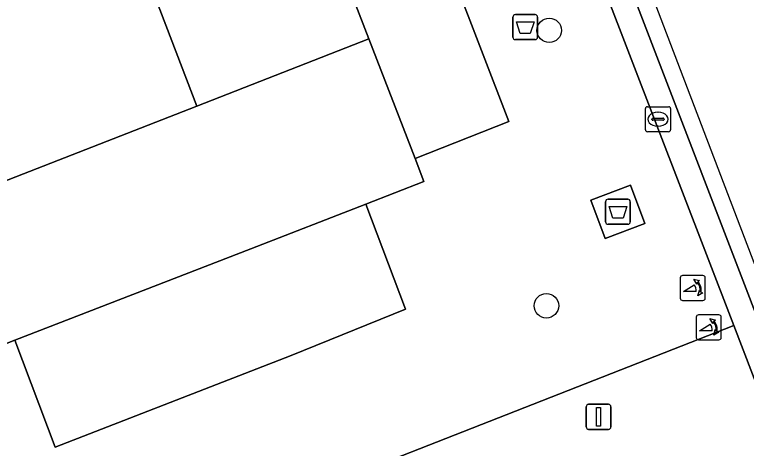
# Model space of a CAD drawing. Extents: x 160377 to 161131, y 383938 to 384853.
# Drawn here: x 160899.79 to 160929.04, y 384641.84 to 384659.17 of the extents above; entities that cross this region are included whole.
import ezdxf

# ---------------------------------------------------------------- set-up
doc = ezdxf.new("R2010")
doc.units = 0
for name, color, linetype in [('IMGEO_Afval_apart_plaats', 7, 'Continuous'), ('IMGEO_Afvalbak', 7, 'Continuous'), ('IMGEO_Boom', 7, 'Continuous'), ('IMGEO_Fietspad_gesloten', 7, 'Continuous'), ('IMGEO_Fietspad_open', 7, 'Continuous'), ('IMGEO_Kolk', 7, 'Continuous'), ('IMGEO_Lichtmast', 7, 'Continuous'), ('IMGEO_Parkeervlak_open', 7, 'Continuous'), ('IMGEO_Poller', 7, 'Continuous'), ('IMGEO_Rijbaan_lokaal_open', 7, 'Continuous'), ('IMGEO_Verkeerseiland_open', 7, 'Continuous'), ('IMGEO_Voetpad_gesloten', 7, 'Continuous'), ('IMGEO_Voetpad_open', 7, 'Continuous')]:
    doc.layers.add(name, color=color, linetype=linetype)

msp = doc.modelspace()

# ---------------------------------------------------------------- linework, layer by layer
at = {"layer": 'IMGEO_Afval_apart_plaats'}
for p, q in [((160923.41, 384650.893), (160923.41, 384651.693)), ((160923.41, 384651.693), (160923.41, 384650.893)), ((160923.51, 384651.793), (160924.3, 384651.793)), ((160924.3, 384651.793), (160923.51, 384651.793)), ((160924.4, 384651.693), (160924.4, 384650.893)), ((160924.4, 384650.893), (160924.4, 384651.693)), ((160924.3, 384650.793), (160923.51, 384650.793)), ((160923.51, 384650.793), (160924.3, 384650.793))]:
    msp.add_line(p, q, dxfattribs=at)
msp.add_lwpolyline([(160923.553, 384651.507), (160924.257, 384651.507), (160924.108, 384651.037), (160923.702, 384651.037), (160923.553, 384651.507)], dxfattribs=at)
for centre, start, end in [((160923.51, 384651.693), 90, 180), ((160923.51, 384651.693), 90, 180), ((160924.3, 384651.693), 0, 90), ((160924.3, 384651.693), 360, 90), ((160923.51, 384650.893), 180, 270), ((160923.51, 384650.893), 180, 270), ((160924.3, 384650.893), 270, 0), ((160924.3, 384650.893), 270, 0)]:
    msp.add_arc(centre, 0.1, start, end, dxfattribs=at)
at = {"layer": 'IMGEO_Afvalbak'}
for p, q in [((160919.705, 384658.269), (160919.705, 384659.069)), ((160919.705, 384659.069), (160919.705, 384658.269)), ((160919.805, 384659.169), (160920.595, 384659.169)), ((160920.595, 384659.169), (160919.805, 384659.169)), ((160920.695, 384659.069), (160920.695, 384658.269)), ((160920.695, 384658.269), (160920.695, 384659.069)), ((160920.595, 384658.169), (160919.805, 384658.169)), ((160919.805, 384658.169), (160920.595, 384658.169))]:
    msp.add_line(p, q, dxfattribs=at)
msp.add_lwpolyline([(160919.848, 384658.883), (160920.552, 384658.883), (160920.403, 384658.413), (160919.997, 384658.413), (160919.848, 384658.883)], dxfattribs=at)
for centre, start, end in [((160919.805, 384659.069), 90, 180), ((160919.805, 384659.069), 90, 180), ((160920.595, 384659.069), 0, 90), ((160920.595, 384659.069), 360, 90), ((160919.805, 384658.269), 180, 270), ((160919.805, 384658.269), 180, 270), ((160920.595, 384658.269), 270, 0), ((160920.595, 384658.269), 270, 0)]:
    msp.add_arc(centre, 0.1, start, end, dxfattribs=at)
at = {"layer": 'IMGEO_Boom'}
for centre in [(160921.159, 384658.541), (160921.048, 384647.536)]:
    msp.add_circle(centre, 0.489, dxfattribs=at)
at = {"layer": 'IMGEO_Fietspad_gesloten'}
msp.add_lwpolyline([(160977.866, 384562.895), (160969.346, 384573.161), (160951.015, 384592.51), (160889.132, 384754.582), (160888.245, 384754.249), (160948.219, 384598.313)], dxfattribs=at)
at = {"layer": 'IMGEO_Fietspad_open'}
msp.add_lwpolyline([(160948.219, 384598.313), (160888.245, 384754.249), (160887.323, 384753.87), (160888.42, 384751.017), (160890.581, 384745.399), (160894.122, 384736.194), (160899.858, 384721.283), (160905.595, 384706.367), (160907.782, 384700.682), (160911.334, 384691.448), (160913.497, 384685.826), (160917.046, 384676.598), (160919.235, 384670.908), (160928.531, 384646.743), (160930.709, 384641.081), (160934.433, 384631.398), (160936.599, 384625.768), (160945.657, 384602.22), (160946.828, 384599.177), (160948.369, 384595.388)], dxfattribs=at)
at = {"layer": 'IMGEO_Kolk'}
for p, q in [((160925.006, 384654.564), (160925.006, 384655.416)), ((160925.081, 384655.49), (160925.933, 384655.49)), ((160926.007, 384655.416), (160926.007, 384654.564)), ((160925.494, 384655.27), (160925.519, 384655.27)), ((160925.265, 384654.984), (160925.265, 384654.996)), ((160925.703, 384654.947), (160925.305, 384654.947)), ((160925.308, 384655.033), (160925.706, 384655.033)), ((160925.749, 384654.996), (160925.749, 384654.984)), ((160925.517, 384654.71), (160925.492, 384654.71)), ((160925.933, 384654.49), (160925.081, 384654.49))]:
    msp.add_line(p, q, dxfattribs=at)
for points in [[(160925.006, 384654.564), (160925.006, 384655.416)], [(160925.081, 384655.49), (160925.933, 384655.49)], [(160926.007, 384655.416), (160926.007, 384654.564)], [(160925.933, 384654.49), (160925.081, 384654.49)]]:
    msp.add_lwpolyline(points, dxfattribs=at)
for centre, radius, start, end in [((160925.083, 384655.414), 0.0765, 91.552, 178.448), ((160925.083, 384655.414), 0.0765, 91.552, 178.448), ((160925.931, 384655.414), 0.0765, 1.552, 88.448), ((160925.931, 384655.414), 0.0765, 1.552, 88.448), ((160925.305, 384654.993), 0.0403, 85.8775, 175.7526), ((160925.302, 384654.983), 0.0366, 178.938, 274.7102), ((160925.706, 384654.99), 0.043, 264.8664, 352.4533), ((160925.71, 384654.995), 0.0386, 1.7309, 96.639), ((160925.083, 384654.566), 0.0765, 181.552, 268.448), ((160925.083, 384654.566), 0.0765, 181.552, 268.448), ((160925.931, 384654.566), 0.0765, 271.552, 358.448), ((160925.931, 384654.566), 0.0765, 271.552, 358.448)]:
    msp.add_arc(centre, radius, start, end, dxfattribs=at)
for centre, major_axis, ratio, start_param, end_param in [((160925.493, 384654.99), (-0.387, 0.002), 0.722429, 4.712389, 7.853982), ((160925.518, 384654.99), (-0.39, 0.002), 0.717154, 1.570796, 4.712389)]:
    msp.add_ellipse(centre, major_axis=major_axis, ratio=ratio, start_param=start_param, end_param=end_param, dxfattribs=at)
at = {"layer": 'IMGEO_Lichtmast'}
for p, q in [((160922.635, 384642.698), (160922.635, 384643.498)), ((160922.635, 384643.498), (160922.635, 384642.698)), ((160922.735, 384643.598), (160923.525, 384643.598)), ((160923.525, 384643.598), (160922.735, 384643.598)), ((160923.625, 384643.498), (160923.625, 384642.698)), ((160923.625, 384642.698), (160923.625, 384643.498)), ((160923.525, 384642.598), (160922.735, 384642.598)), ((160922.735, 384642.598), (160923.525, 384642.598))]:
    msp.add_line(p, q, dxfattribs=at)
msp.add_lwpolyline([(160923.055, 384643.473), (160923.205, 384643.473), (160923.205, 384642.723), (160923.055, 384642.723), (160923.055, 384643.473)], dxfattribs=at)
for centre, start, end in [((160922.735, 384643.498), 90, 180), ((160922.735, 384643.498), 90, 180), ((160923.525, 384643.498), 0, 90), ((160923.525, 384643.498), 360, 90), ((160922.735, 384642.698), 180, 270), ((160922.735, 384642.698), 180, 270), ((160923.525, 384642.698), 270, 0), ((160923.525, 384642.698), 270, 0)]:
    msp.add_arc(centre, 0.1, start, end, dxfattribs=at)
at = {"layer": 'IMGEO_Parkeervlak_open'}
for points in [[(160914.149, 384668.925), (160913.275, 384671.263), (160909.495, 384669.782), (160910.385, 384667.45), (160913.952, 384658.207), (160915.8, 384653.422), (160919.543, 384654.902)], [(160893.988, 384650.412), (160907.069, 384655.512), (160903.525, 384664.786), (160888.176, 384658.812), (160889.809, 384654.522), (160892.036, 384655.401)], [(160915.409, 384647.403), (160913.833, 384651.602), (160909.232, 384649.809), (160899.802, 384646.159), (160901.409, 384641.88), (160910.85, 384645.553)]]:
    msp.add_lwpolyline(points, close=True, dxfattribs=at)
at = {"layer": 'IMGEO_Poller'}
for p, q in [((160927.3, 384648.744), (160926.492, 384648.744)), ((160927.3, 384648.744), (160926.492, 384648.744)), ((160926.398, 384648.649), (160926.398, 384647.842)), ((160926.398, 384648.649), (160926.398, 384647.842)), ((160927.394, 384647.842), (160927.394, 384648.649)), ((160927.394, 384647.842), (160927.394, 384648.649)), ((160926.492, 384647.747), (160927.3, 384647.747)), ((160926.492, 384647.747), (160927.3, 384647.747)), ((160927.037, 384647.077), (160927.037, 384646.27)), ((160927.037, 384647.077), (160927.037, 384646.27)), ((160927.939, 384647.172), (160927.131, 384647.172)), ((160927.939, 384647.172), (160927.131, 384647.172)), ((160928.033, 384646.27), (160928.033, 384647.077)), ((160928.033, 384646.27), (160928.033, 384647.077)), ((160927.131, 384646.175), (160927.939, 384646.175)), ((160927.131, 384646.175), (160927.939, 384646.175))]:
    msp.add_line(p, q, dxfattribs=at)
for points in [[(160927.077, 384648.473), (160927.065, 384648.4), (160926.94, 384648.605)], [(160926.94, 384648.605), (160927.171, 384648.539), (160927.1, 384648.507)], [(160927.033, 384648.1), (160926.52, 384648.1), (160926.95, 384648.375)], [(160927.093, 384647.928), (160927.159, 384648.159), (160927.189, 384648.091)], [(160927.225, 384648.064), (160927.297, 384648.053), (160927.093, 384647.928)], [(160927.716, 384646.901), (160927.704, 384646.828), (160927.579, 384647.033)], [(160927.579, 384647.033), (160927.81, 384646.967), (160927.739, 384646.935)], [(160927.672, 384646.528), (160927.159, 384646.528), (160927.589, 384646.803)], [(160927.732, 384646.356), (160927.798, 384646.587), (160927.828, 384646.519)], [(160927.864, 384646.492), (160927.936, 384646.481), (160927.732, 384646.356)]]:
    msp.add_lwpolyline(points, dxfattribs=at)
for centre, radius, start, end in [((160926.492, 384648.649), 0.0946, 90, 180), ((160926.492, 384648.649), 0.0946, 90, 180), ((160927.3, 384648.649), 0.0946, 0, 90), ((160927.3, 384648.649), 0.0946, 0, 90), ((160926.719, 384648.16), 0.476, 351.7527, 41.1691), ((160926.719, 384648.16), 0.516, 349.3569, 42.2912), ((160926.705, 384648.15), 0.332, 351.3247, 42.4854), ((160926.492, 384647.842), 0.0946, 180, 270), ((160926.492, 384647.842), 0.0946, 180, 270), ((160927.3, 384647.842), 0.0946, 270, 0), ((160927.3, 384647.842), 0.0946, 270, 0), ((160927.131, 384647.077), 0.0946, 90, 180), ((160927.131, 384647.077), 0.0946, 90, 180), ((160927.358, 384646.588), 0.516, 349.3569, 42.2912), ((160927.939, 384647.077), 0.0946, 0, 90), ((160927.939, 384647.077), 0.0946, 0, 90), ((160927.344, 384646.578), 0.332, 351.3247, 42.4854), ((160927.358, 384646.588), 0.476, 351.7527, 41.1691), ((160927.131, 384646.27), 0.0946, 180, 270), ((160927.131, 384646.27), 0.0946, 180, 270), ((160927.939, 384646.27), 0.0946, 270, 0), ((160927.939, 384646.27), 0.0946, 270, 0)]:
    msp.add_arc(centre, radius, start, end, dxfattribs=at)
at = {"layer": 'IMGEO_Rijbaan_lokaal_open'}
for points in [[(160913.833, 384651.602), (160916.154, 384652.506), (160915.8, 384653.422), (160913.952, 384658.207), (160907.069, 384655.512), (160893.988, 384650.412), (160889.486, 384648.665), (160894.548, 384644.064), (160899.802, 384646.159), (160909.232, 384649.809)], [(160928.531, 384646.743), (160902.728, 384636.626), (160907.749, 384632.06), (160930.709, 384641.081)]]:
    msp.add_lwpolyline(points, close=True, dxfattribs=at)
at = {"layer": 'IMGEO_Verkeerseiland_open'}
msp.add_lwpolyline([(160910.385, 384667.45), (160903.525, 384664.786), (160907.069, 384655.512), (160913.952, 384658.207)], close=True, dxfattribs=at)
at = {"layer": 'IMGEO_Voetpad_gesloten'}
msp.add_lwpolyline([(160924.413, 384652.355), (160922.825, 384651.761), (160923.398, 384650.23), (160924.986, 384650.824)], close=True, dxfattribs=at)
at = {"layer": 'IMGEO_Voetpad_open'}
for points in [[(160919.235, 384670.908), (160914.149, 384668.925), (160919.543, 384654.902), (160915.8, 384653.422), (160916.154, 384652.506), (160913.833, 384651.602), (160915.409, 384647.403), (160910.85, 384645.553), (160901.409, 384641.88), (160899.802, 384646.159), (160894.548, 384644.064), (160902.728, 384636.626), (160928.531, 384646.743)], [(160924.413, 384652.355), (160924.986, 384650.824), (160923.398, 384650.23), (160922.825, 384651.761)]]:
    msp.add_lwpolyline(points, close=True, dxfattribs=at)

doc.saveas('drawing.dxf')
